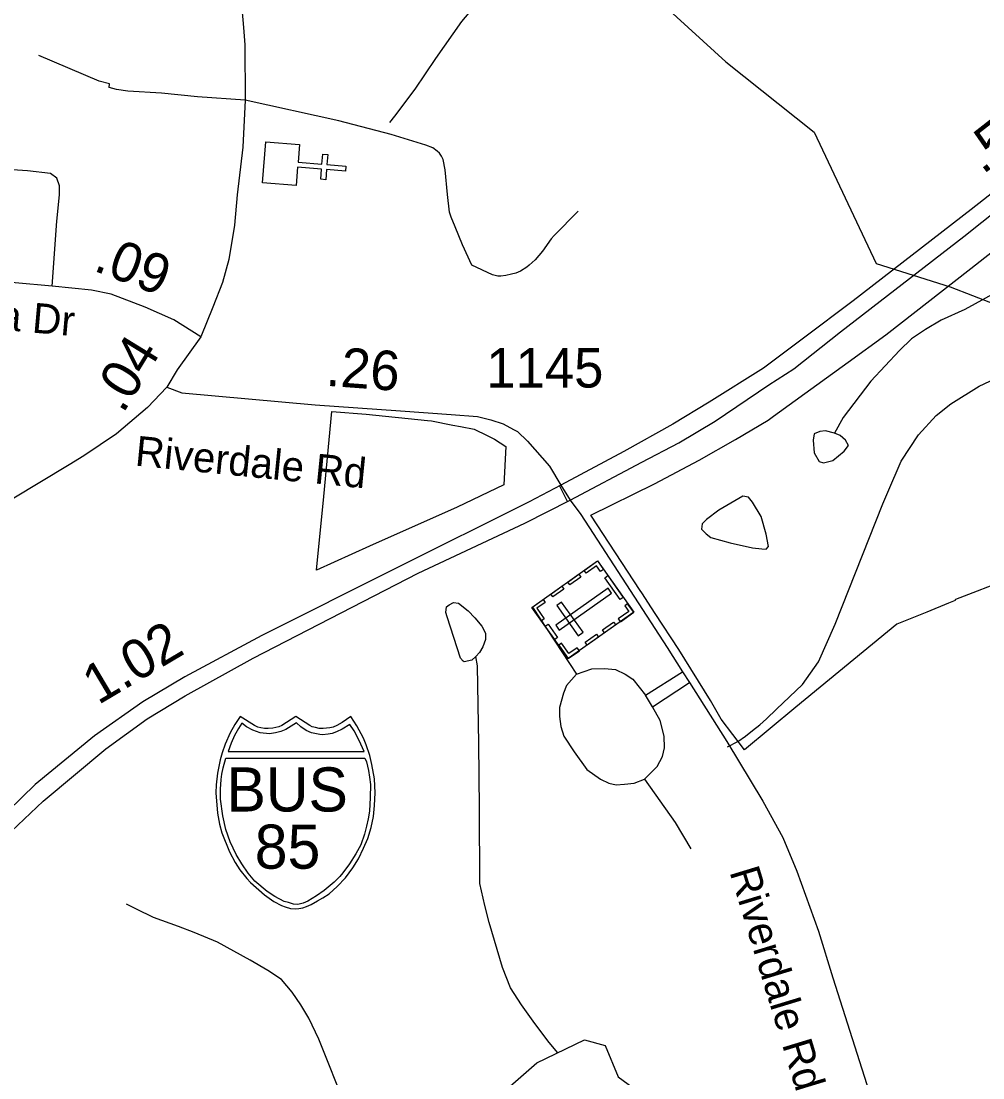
# Model space of a CAD drawing. Extents: x 1662474 to 1856135, y 779280 to 917889.
# Drawn here: x 1724654 to 1727704, y 806900 to 810251 of the extents above; entities that cross this region are included whole.
import ezdxf

# ---------------------------------------------------------------- set-up
doc = ezdxf.new("R2010")
doc.units = 0
for name, color, linetype in [('Exist Boundary Political City Limit New', 7, 'Continuous'), ('Exist Cultural Cemetery CELL', 7, 'Continuous'), ('Exist Cultural Church CELL', 7, 'Continuous'), ('Exist Hydrographic Misc Water Feature', 7, 'Continuous'), ('Exist Hydrographic Pond Under 1500 Sq Ft', 7, 'Continuous'), ('Exist Road Non-System Type 51', 7, 'Continuous'), ('Exist Road Primary Interstate Divided Center Attributed', 7, 'Continuous'), ('Exist Road Primary Interstate Mileage Hundredths English Label', 7, 'Continuous'), ('Exist Road Primary Interstate Shield CELL', 7, 'Continuous'), ('Exist Road Primary Interstate Shield Number Label', 7, 'Continuous'), ('Exist Road Secondary Mileage Hundredths English Label', 7, 'Continuous'), ('Exist Road Secondary Mileage Tenths English Label', 7, 'Continuous'), ('Exist Road Secondary Type 51 Attributed', 7, 'Continuous'), ('Exist Road Secondary Type 51 Label', 7, 'Continuous'), ('Exist Road Secondary Type 51 Number Label', 7, 'Continuous'), ('Exist Utilities Electrical Transmission Line', 7, 'Continuous'), ('Map Preparation Boundary City Limit Buffer Line', 7, 'Continuous')]:
    doc.layers.add(name, color=color, linetype=linetype)

msp = doc.modelspace()

# ---------------------------------------------------------------- linework, layer by layer
at = {"layer": 'Exist Boundary Political City Limit New'}
for points in [[(1727111.2, 808075), (1726947.9, 807940.4), (1726873.6, 808037.4), (1726840.4, 808096.2), (1726739.4, 808258.5), (1726664.9, 808372.4), (1726653.1, 808390.2), (1726622.1, 808437.6), (1726617.4, 808444.9), (1726460.8, 808684.2), (1726662.6, 808783.9), (1726803.9, 808858.1), (1726918.9, 808923.6), (1727022.6, 808985.7), (1727040.1, 808998.4), (1727276.2, 809169.2), (1727396.2, 809256.2), (1727666, 809466.5), (1727764.4, 809543.2)], [(1725758.9, 808585.4), (1725590.5, 808509.6), (1725613.2, 808743.4), (1725639.4, 809012.9), (1725748.2, 809004.9), (1725942.9, 808984.4), (1725955.6, 808983), (1726022.4, 808969.9), (1726047.4, 808964.9), (1726090.9, 808956.4), (1726095, 808954.4), (1726128, 808938.5), (1726155.5, 808925.2), (1726190.9, 808901.7), (1726184.4, 808780), (1726036.9, 808709.7), (1725758.9, 808585.4)], [(1727787.5, 808482.2), (1727617.2, 808416.4), (1727614.9, 808415.4), (1727616.1, 808413.5), (1727594.9, 808404.9), (1727525.9, 808377), (1727431.4, 808338.9), (1727111.2, 808075)]]:
    msp.add_lwpolyline(points, dxfattribs=at)
at = {"layer": 'Exist Cultural Cemetery CELL'}
for points in [[(1726388.7, 808229.2), (1726273.6, 808391.7), (1726481.4, 808538.8), (1726596.5, 808376.4)], [(1726500.6, 808511.8), (1726491.2, 808505.2), (1726478.5, 808523.1), (1726445.5, 808499.8), (1726439.1, 808508.8), (1726481.4, 808538.8)], [(1726429, 808487.8), (1726393.7, 808462.7), (1726387.1, 808472), (1726422.4, 808497.1)], [(1726553.9, 808416.6), (1726504.9, 808485.9), (1726514.2, 808492.5), (1726563.2, 808423.2)], [(1726375.2, 808449.7), (1726339.9, 808424.7), (1726333.3, 808434), (1726368.6, 808459)], [(1726349.6, 808335.1), (1726360.4, 808319.9), (1726525.9, 808437.1), (1726515.1, 808452.3)], [(1726309, 808416.8), (1726315.5, 808407.5), (1726289.3, 808388.9), (1726312.7, 808355.8), (1726303.6, 808349.4), (1726273.6, 808391.7)], [(1726420.7, 808301.8), (1726435.9, 808312.6), (1726367.8, 808408.7), (1726352.6, 808397.9)], [(1726577.3, 808403.3), (1726568, 808396.7), (1726580.7, 808378.7), (1726547.7, 808355.4), (1726554.1, 808346.3), (1726596.5, 808376.3)], [(1726539.4, 808335.9), (1726504.1, 808310.9), (1726497.5, 808320.2), (1726532.9, 808345.2)], [(1726345.9, 808289.6), (1726316, 808331.9), (1726325.3, 808338.5), (1726355.2, 808296.2)], [(1726424.1, 808254.2), (1726417.5, 808263.5), (1726391.2, 808244.9), (1726367.8, 808278), (1726358.7, 808271.5), (1726388.7, 808229.2)], [(1726484.6, 808297.1), (1726449.2, 808272), (1726442.7, 808281.3), (1726478, 808306.4)]]:
    msp.add_lwpolyline(points, close=True, dxfattribs=at)
at = {"layer": 'Exist Cultural Church CELL'}
msp.add_lwpolyline([(1725536.2, 809860), (1725531.8, 809803.3), (1725607.7, 809797.2), (1725610.2, 809829.1), (1725626.1, 809827.8), (1725623.6, 809795.9), (1725683.5, 809791.2), (1725682.3, 809775.2), (1725622.3, 809780), (1725619.8, 809748.1), (1725603.8, 809749.3), (1725606.4, 809781.2), (1725530.5, 809787.3), (1725525.8, 809729.8), (1725419.7, 809738.3), (1725430.1, 809868.5)], close=True, dxfattribs=at)
at = {"layer": 'Exist Hydrographic Misc Water Feature'}
for points in [[(1726097.1, 810305), (1726050.5, 810249.5), (1725967.5, 810132.2), (1725902.5, 810034.8), (1725837.7, 809949.4), (1725821.5, 809929.5)], [(1728628.6, 809957), (1728556.5, 809933.6), (1728470.1, 809912.4), (1728386.1, 809899.2), (1728289.7, 809884.1), (1728133.4, 809843.6), (1728087.3, 809828), (1728049, 809804.3), (1728028.7, 809778.6), (1728016.1, 809736.7), (1728001.8, 809678.8), (1727981.3, 809626.9), (1727944.6, 809567.3), (1727910.1, 809511.6), (1727873.6, 809461.9), (1727843.5, 809444.2), (1727646.4, 809336.1), (1727572, 809302.7), (1727521.8, 809273.2), (1727477.5, 809243.6), (1727439.1, 809206), (1727348.3, 809108.8), (1727261.1, 808993.6), (1727232.9, 808944)], [(1726355.4, 806979.1), (1726328, 807011.8), (1726282.6, 807072.2), (1726241, 807130.7), (1726205.5, 807185), (1726180.1, 807249.3), (1726137.7, 807391.8), (1726124.1, 807445.9), (1726108.8, 807516.1), (1726106.9, 807754.1), (1726104.9, 807960.3), (1726101.2, 808206.3), (1726095.6, 808236.4)], [(1726036.8, 806688.5), (1725914.8, 806695.6), (1725835, 806706.4), (1725771.2, 806729), (1725725.5, 806757.4), (1725691.9, 806799.8), (1725660.5, 806866.1), (1725623.4, 806958.5), (1725598, 807022.8), (1725566.6, 807089.1), (1725541, 807131.3), (1725513.3, 807171.6), (1725479.7, 807211.9), (1725436, 807240.3), (1725380.2, 807272.9), (1725276.7, 807329.9), (1725202.8, 807360.6), (1725153.2, 807379.1), (1725073.2, 807407.8), (1725019.5, 807434.3), (1724987.7, 807450.7)], [(1726121.5, 806799.9), (1726289.4, 806947.5), (1726440.5, 807019.8), (1726506.3, 807002.1), (1726547.4, 806902.8), (1727052.4, 806531.5)]]:
    msp.add_lwpolyline(points, dxfattribs=at)
at = {"layer": 'Exist Hydrographic Pond Under 1500 Sq Ft'}
for points in [[(1727232.9, 808944), (1727204.6, 808951.4), (1727186.7, 808949.9), (1727168.8, 808942.5), (1727165.8, 808921.6), (1727168.8, 808881.4), (1727185.2, 808854.6), (1727198.6, 808850.1), (1727228.4, 808857.6), (1727264.2, 808887.4), (1727277.6, 808905.2), (1727268.7, 808921.6), (1727250.8, 808936.5), (1727232.9, 808944)], [(1726942.2, 808744.3), (1726866.2, 808699.6), (1726827.5, 808669.9), (1726814, 808656.4), (1726811.1, 808640.1), (1726826, 808625.2), (1726840.9, 808613.2), (1726902, 808596.8), (1726973.5, 808580.5), (1727003.3, 808577.5), (1727016.8, 808576), (1727024.2, 808584.9), (1727016.8, 808623.7), (1727000.4, 808680.3), (1726973.5, 808725), (1726960.1, 808741.4), (1726942.2, 808744.3)], [(1726095.6, 808236.4), (1726083.5, 808224.5), (1726059.3, 808218.7), (1726055.2, 808220.8), (1726047.4, 808230.8), (1726004.8, 808361.3), (1726000.9, 808375.3), (1726002.9, 808393.3), (1726011.1, 808399.3), (1726025.1, 808407.1), (1726041.1, 808405), (1726071, 808380.7), (1726092.8, 808358.5), (1726114.5, 808332.2), (1726126.2, 808310.1), (1726126, 808290.1), (1726117.8, 808266.2), (1726107.7, 808248.3), (1726095.6, 808236.4)]]:
    msp.add_lwpolyline(points, dxfattribs=at)
at = {"layer": 'Exist Road Non-System Type 51'}
for p, q in [((1726361.4, 808777.2), (1726385.6, 808728.9)), ((1726633.6, 808113), (1726751.5, 808187.4)), ((1726656, 808076.1), (1726773.2, 808153.2)), ((1726656, 808076.1), (1726633.6, 808113))]:
    msp.add_line(p, q, dxfattribs=at)
for points in [[(1725363.7, 810000), (1725213.5, 810010.9), (1725098.4, 810022.7), (1724992, 810028.6), (1724956.6, 810034.5), (1724933, 810040.4), (1724934.1, 810052.3), (1724901.5, 810060.5), (1724710.3, 810142.2)], [(1726420.6, 809648.2), (1726344.2, 809570.9), (1726335.1, 809560.9), (1726307.7, 809521.1), (1726284.2, 809494), (1726265.1, 809477.4), (1726257.1, 809470.3), (1726237.1, 809457.6), (1726222.3, 809451.6), (1726209.1, 809448), (1726190.6, 809444.4), (1726174.8, 809442.1), (1726165.9, 809442.6), (1726149, 809446.6), (1726083.3, 809476.8), (1726053.7, 809541.1), (1726029.9, 809598.7), (1726017.4, 809628.8), (1726012.8, 809645.6), (1726005.5, 809701.6), (1725998.2, 809779.5), (1725992.3, 809811.8), (1725990.1, 809816.8), (1725986.9, 809822.7), (1725980.5, 809831.7), (1725973.6, 809838.8), (1725959.6, 809849.2), (1725936.8, 809857.9), (1725827.1, 809891), (1725661.6, 809934.4), (1725363.7, 810000)], [(1726894.1, 807949.4), (1726927.2, 807966.2), (1726950.9, 807982.8), (1726973.8, 808000.9), (1726996.4, 808019.2), (1727018.1, 808038.4), (1727049.4, 808068.6), (1727131.8, 808146.8), (1727182.9, 808219.5), (1727235.9, 808338.4), (1727386.9, 808719.8), (1727402.6, 808757), (1727444.4, 808854.9), (1727499.4, 808938.4), (1727555.6, 808999.8), (1727602.6, 809037.4), (1727692.1, 809093.5), (1727779.6, 809134.6), (1727923.6, 809164.2), (1728076.1, 809149.4), (1728245.6, 809157.9), (1728393.9, 809219.4), (1728482.8, 809268)], [(1726275.8, 808392), (1726392.9, 808214), (1726415.3, 808180.4)], [(1726415.3, 808180.4), (1726383.3, 808143.5), (1726373.6, 808119.4), (1726360.8, 808074.5), (1726360.8, 808045.7), (1726365.6, 808013.6), (1726375.2, 807983.1), (1726407.3, 807933.4), (1726447.4, 807877.3), (1726490.8, 807846.9), (1726518, 807834), (1726540.5, 807829.2), (1726567.8, 807830.8), (1726598.3, 807834), (1726630.3, 807846.9)], [(1726415.3, 808180.4), (1726463.5, 808196.4), (1726503.6, 808198), (1726538.9, 808194.8), (1726569.4, 808180.4), (1726593.4, 808164.3), (1726633.6, 808113)], [(1726630.3, 807846.9), (1726670.5, 807886.9), (1726688.1, 807919), (1726694.5, 807946.3), (1726692.9, 807983.1), (1726680.1, 808032.9), (1726656, 808076.1)], [(1726630.3, 807846.9), (1726728.2, 807709), (1726778, 807625.6)]]:
    msp.add_lwpolyline(points, dxfattribs=at)
at = {"layer": 'Exist Road Primary Interstate Divided Center Attributed'}
for points in [[(1728411.6, 810232.8), (1728269, 810127.7), (1728077.9, 809975.8), (1727666.4, 809654), (1727292.7, 809364.2), (1727135.3, 809245), (1727008.4, 809150.2), (1726836.1, 809042), (1726721.1, 808972.4), (1726565.5, 808886), (1726365.1, 808779.6)], [(1726395.3, 808732.2), (1726622.2, 808852.3), (1726740, 808913.5), (1726854.6, 808982), (1727025.2, 809097), (1727103.9, 809148.2), (1727252.3, 809265.5), (1727644, 809567.5), (1727871.5, 809749.5), (1727966.4, 809826.4), (1728205.5, 810009.8), (1728440.4, 810189.2)], [(1726365.1, 808779.6), (1726264.5, 808726.4), (1725840.5, 808515.5), (1725416.8, 808302.1), (1725172.5, 808171.3), (1725039.8, 808092.5), (1724886.6, 807984.8), (1724698.2, 807829.7), (1724525.2, 807661.4), (1724477.5, 807611), (1724282.8, 807364.2), (1724221.9, 807275.6), (1724006.4, 806963.8), (1723815.3, 806678.3), (1723736.7, 806567.4), (1723637.9, 806431.1)], [(1722993.1, 805718.1), (1723114, 805804.2), (1723357.3, 806005.6), (1723437.1, 806093.9), (1723567.2, 806237.6), (1723682.7, 806398.9), (1723837.8, 806622), (1724056.9, 806940.1), (1724229.8, 807193.4), (1724402.9, 807432.8), (1724556.2, 807614.6), (1724602.5, 807663.3), (1724723.8, 807777.1), (1724921.9, 807943.1), (1725053.9, 808038.6), (1725173.8, 808111.1), (1725389.2, 808230.9), (1725912.6, 808500), (1726251.4, 808658.5), (1726395.3, 808732.2)]]:
    msp.add_lwpolyline(points, dxfattribs=at)
at = {"layer": 'Exist Road Primary Interstate Shield CELL'}
for points in [[(1725524.5, 807435.2), (1725534, 807436.2), (1725546.7, 807438.6), (1725559.1, 807442.7), (1725573.2, 807448.9), (1725594.1, 807460.5), (1725610.8, 807470.3), (1725630.2, 807483.3), (1725656.3, 807507), (1725682.3, 807534.4), (1725705.3, 807565.5), (1725723.6, 807594.5), (1725739.7, 807627.6), (1725753.1, 807658.5), (1725763.8, 807693.9), (1725770.8, 807728.1), (1725774.4, 807763.8), (1725776.8, 807803.4), (1725774.1, 807847.9), (1725766.3, 807893.5), (1725759.1, 807921.8), (1725748, 807955.8), (1725739, 807977.4), (1725718.2, 808015.9), (1725699.5, 808045.5), (1725672.2, 808026.3), (1725654.5, 808016.9), (1725643.6, 808012), (1725632.5, 808009.8), (1725612, 808007.3), (1725599.1, 808007.9), (1725587.1, 808010.6), (1725577, 808012.8), (1725568.8, 808016.9), (1725524.5, 808045.5), (1725480.3, 808016.9), (1725471, 808012.6), (1725461.5, 808010.6), (1725452.3, 808008.1), (1725437.2, 808007.3), (1725425.6, 808007.7), (1725413.7, 808009.8), (1725404.4, 808011.8), (1725393.9, 808016.9), (1725348.7, 808045.5), (1725331, 808019.8), (1725316.5, 807994.3), (1725301.2, 807958.4), (1725291.6, 807930.6), (1725284.8, 807907.7), (1725276.5, 807865.8), (1725272.2, 807829.2), (1725271.4, 807803.4), (1725276.2, 807738.9), (1725283.2, 807704.5), (1725290.4, 807676.7), (1725314.3, 807616.7), (1725332.2, 807583.1), (1725347.6, 807558.9), (1725369.2, 807531.7), (1725380.9, 807518.8), (1725425.7, 807479.6), (1725455.6, 807459.2), (1725479.5, 807446.3), (1725490.8, 807442), (1725508.4, 807437.1)], [(1725354.1, 808024.7), (1725343.1, 808007.8), (1725330.4, 807985), (1725320.3, 807961.3), (1725309.9, 807935.1), (1725741.5, 807935), (1725731.5, 807957.4), (1725720.7, 807979.9), (1725709.4, 808000.5), (1725695.7, 808020.4), (1725671.5, 808005.2), (1725653.9, 807996.8), (1725639.7, 807991.9), (1725627.7, 807989.2), (1725609.1, 807987.8), (1725600.8, 807988.3), (1725574.9, 807994.1), (1725557.3, 808001.3), (1725540.6, 808012.4), (1725527.1, 808025.2), (1725492.9, 808004.5), (1725477.8, 807997.8), (1725460.3, 807993.3), (1725441.2, 807991), (1725411.8, 807994.1), (1725388.7, 808002.1), (1725368.8, 808012.4)], [(1725744, 807913.7), (1725748.7, 807901.5), (1725755, 807874.4), (1725758.4, 807853.6), (1725761.8, 807829.6), (1725760.6, 807788.5), (1725758.6, 807745.9), (1725754.7, 807720.7), (1725749.5, 807697.8), (1725742.3, 807672.3), (1725730.8, 807638.5), (1725714.9, 807609.8), (1725695, 807578), (1725673.5, 807550.1), (1725664.2, 807538.6), (1725646.5, 807519.9), (1725614.3, 807494), (1725590.7, 807476.4), (1725562.6, 807459.8), (1725548.2, 807453.4), (1725531.6, 807449.9), (1725517.9, 807450.9), (1725501.2, 807455.3), (1725487.8, 807459), (1725458.4, 807474.9), (1725434.5, 807490.8), (1725394.7, 807523.5), (1725373.3, 807548.6), (1725353.2, 807578), (1725335.4, 807608.1), (1725316.3, 807647.7), (1725302.8, 807687.6), (1725293.1, 807730.7), (1725286.5, 807783.4), (1725285.7, 807815.4), (1725287.7, 807846.3), (1725290.6, 807862.4), (1725294.5, 807882.5), (1725302.4, 807913.5)]]:
    msp.add_lwpolyline(points, close=True, dxfattribs=at)
at = {"layer": 'Exist Road Secondary Type 51 Attributed'}
msp.add_line((1726365.1, 808779.6), (1726395.3, 808732.2), dxfattribs=at)
for points in [[(1725353.2, 810290.9), (1725358.8, 810231.2), (1725362.9, 810175.7), (1725363.7, 810000), (1725357, 809851.1), (1725339.2, 809699.9), (1725330.3, 809604.3), (1725312.5, 809495.4), (1725292.5, 809422.1), (1725261.4, 809344.3), (1725223.3, 809250.2)], [(1724752.3, 809410.6), (1724766.7, 809616.1), (1724775.1, 809700.1), (1724775.1, 809728.1), (1724766.7, 809753.3), (1724747.1, 809767.3), (1724674.2, 809775.7), (1724312.8, 809800.9), (1723989.2, 809820.5), (1723823.8, 809835.5), (1723773.2, 809837.7), (1723745.8, 809828.8), (1723721.5, 809804.4), (1723706.6, 809784.1), (1723701, 809756.1), (1723692.6, 809680.5), (1723684.5, 809498.2), (1723674.3, 809362.9)], [(1724752.3, 809410.6), (1724634.4, 809421.1), (1724453.3, 809435.8), (1724265.9, 809452.7), (1724209.1, 809456.9)], [(1725223.3, 809250.2), (1725138.3, 809303.1), (1725047.2, 809344.3), (1724939.1, 809385.5), (1724877.2, 809397.5), (1724752.3, 809410.6)], [(1725223.3, 809250.2), (1725148.8, 809145), (1725115.5, 809090.6)], [(1725115.5, 809090.6), (1725054.7, 809026), (1724956.3, 808942.3), (1724852.2, 808872.7), (1724805.8, 808843.9), (1724625.5, 808735)], [(1725115.5, 809090.6), (1725163.6, 809071.7), (1725586, 809034.4), (1725857.3, 809014.7), (1726017.6, 809003.5), (1726101, 808996.7), (1726143.5, 808986.5), (1726182.8, 808974), (1726215.1, 808955.7), (1726227.9, 808949.2), (1726260.1, 808918.4), (1726329.9, 808839.3), (1726365.1, 808779.6)], [(1726395.3, 808732.2), (1726428.9, 808686.6), (1726702.4, 808264.8), (1726751.5, 808187.4), (1726773.2, 808153.2), (1726891.7, 807966.8), (1727006.1, 807776.9), (1727069.8, 807662.4), (1727114.1, 807555.4), (1727182.5, 807365), (1727227.9, 807216.8), (1727351.2, 806832.1), (1727408.7, 806638.5), (1727444.1, 806470.8), (1727461.2, 806399.3), (1727468.8, 806358.4), (1727481.6, 806277.6), (1727477, 806043), (1727445.9, 805343.6), (1727431.8, 804868.6), (1727406.5, 804304.9), (1727387, 803955.6), (1727384.6, 803865.3)]]:
    msp.add_lwpolyline(points, dxfattribs=at)
at = {"layer": 'Exist Utilities Electrical Transmission Line'}
msp.add_lwpolyline([(1726517.7, 810645), (1726697, 810296.7), (1726888.4, 810122.1), (1727169.1, 809898.5), (1727365.5, 809482.2), (1727600.3, 809408.8), (1727813, 809326.1), (1727964.5, 808980.3), (1728080.7, 808722.9), (1728145, 808592.3), (1728191.2, 808185.9), (1728075.6, 807927.7), (1728208.7, 807726.1), (1728324.5, 807560.6), (1728737.2, 807193.1)], dxfattribs=at)
at = {"layer": 'Map Preparation Boundary City Limit Buffer Line'}
for points in [[(1727111.2, 808075), (1726947.9, 807940.4), (1726873.6, 808037.4), (1726840.4, 808096.2), (1726739.4, 808258.5), (1726664.9, 808372.4), (1726653.1, 808390.2), (1726622.1, 808437.6), (1726617.4, 808444.9), (1726460.8, 808684.2), (1726662.6, 808783.9), (1726803.9, 808858.1), (1726918.9, 808923.6), (1727022.6, 808985.7), (1727040.1, 808998.4), (1727276.2, 809169.2), (1727396.2, 809256.2), (1727666, 809466.5), (1727764.4, 809543.2)], [(1725758.9, 808585.4), (1725590.5, 808509.6), (1725613.2, 808743.4), (1725639.4, 809012.9), (1725748.2, 809004.9), (1725942.9, 808984.4), (1725955.6, 808983), (1726022.4, 808969.9), (1726047.4, 808964.9), (1726090.9, 808956.4), (1726095, 808954.4), (1726128, 808938.5), (1726155.5, 808925.2), (1726190.9, 808901.7), (1726184.4, 808780), (1726036.9, 808709.7), (1725758.9, 808585.4)], [(1727787.5, 808482.2), (1727617.2, 808416.4), (1727614.9, 808415.4), (1727616.1, 808413.5), (1727594.9, 808404.9), (1727525.9, 808377), (1727431.4, 808338.9), (1727111.2, 808075)]]:
    msp.add_lwpolyline(points, dxfattribs=at)

# ---------------------------------------------------------------- texts
at = {"layer": 'Exist Road Primary Interstate Mileage Hundredths English Label'}
for s, rotation, p in [('.59', 38.023, (1727704, 809762.7)), ('1.02', 30.7189, (1724898, 808080.9))]:
    msp.add_text(s, height=125, rotation=rotation, dxfattribs=at).set_placement(p)
at = {"layer": 'Exist Road Primary Interstate Shield Number Label'}
for s, p in [('BUS', (1725305.1, 807744.3)), ('85', (1725394.5, 807562.9))]:
    msp.add_text(s, height=140, dxfattribs=at).set_placement(p)
at = {"layer": 'Exist Road Secondary Mileage Hundredths English Label'}
for s, rotation, p in [('.04', 58.4479, (1724976.7, 809003.5)), ('.26', 355.8511, (1725618.3, 809094.7))]:
    msp.add_text(s, height=125, rotation=rotation, dxfattribs=at).set_placement(p)
at = {"layer": 'Exist Road Secondary Mileage Tenths English Label'}
msp.add_text('.09', height=125, rotation=339.1584, dxfattribs=at).set_placement((1724879.3, 809460.9))
at = {"layer": 'Exist Road Secondary Type 51 Label'}
for s, rotation, p in [('Sandra Dr', 354.9835, (1724242.9, 809302.4)), ('Riverdale Rd', 354.3355, (1725012.6, 808841.6)), ('Riverdale Rd', 286.9155, (1726899.8, 807553.5))]:
    msp.add_text(s, height=95, rotation=rotation, dxfattribs=at).set_placement(p)
at = {"layer": 'Exist Road Secondary Type 51 Number Label'}
msp.add_text('1145', height=125, dxfattribs=at).set_placement((1726128.6, 809088.9))

doc.saveas('drawing.dxf')
